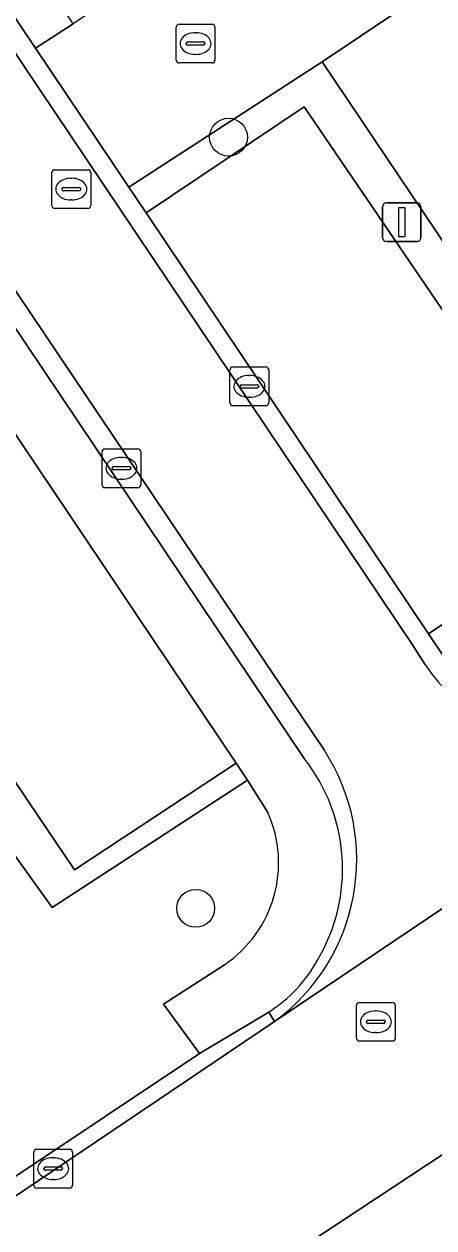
# Model space of a CAD drawing. Extents: x 158793 to 159888, y 384317 to 385256.
# Drawn here: x 159020.97 to 159031.55, y 384509.51 to 384540.6 of the extents above; entities that cross this region are included whole.
import ezdxf

# ---------------------------------------------------------------- set-up
doc = ezdxf.new("R2010")
doc.units = 0
for name, color, linetype in [('IMGEO_Boom', 7, 'Continuous'), ('IMGEO_Erf', 7, 'Continuous'), ('IMGEO_Groenvoorziening', 7, 'Continuous'), ('IMGEO_Haag', 7, 'Continuous'), ('IMGEO_Kolk', 7, 'Continuous'), ('IMGEO_Lichtmast', 7, 'Continuous'), ('IMGEO_Pand', 7, 'Continuous'), ('IMGEO_Parkeervlak_open', 7, 'Continuous'), ('IMGEO_Rijbaan_lokaal_open', 7, 'Continuous'), ('IMGEO_Rioolput', 7, 'Continuous'), ('IMGEO_Voetpad_open', 7, 'Continuous')]:
    doc.layers.add(name, color=color, linetype=linetype)

msp = doc.modelspace()

# ---------------------------------------------------------------- linework, layer by layer
at = {"layer": 'IMGEO_Boom'}
for centre in [(159026.251, 384537.676), (159025.404, 384517.766)]:
    msp.add_circle(centre, 0.489, dxfattribs=at)
at = {"layer": 'IMGEO_Erf'}
msp.add_lwpolyline([(159030.291, 384545.993), (159022.243, 384540.599), (159021.267, 384539.976), (159023.676, 384536.39), (159028.673, 384539.626), (159032.731, 384542.352)], close=True, dxfattribs=at)
at = {"layer": 'IMGEO_Groenvoorziening'}
for points in [[(159020.93, 384569.121), (159020.242, 384570.24), (159006.939, 384561.31), (159021.267, 384539.976), (159022.243, 384540.599), (159019.336, 384544.929), (159018.711, 384545.927), (159008.615, 384560.926), (159011.406, 384562.806), (159012.619, 384563.544)], [(159034.254, 384531.318), (159028.673, 384539.626), (159023.676, 384536.39), (159024.124, 384535.723), (159028.202, 384538.462), (159035.573, 384527.64), (159031.416, 384524.856), (159031.786, 384524.3), (159036.33, 384527.331), (159036.749, 384527.655)], [(159014.981, 384529.607), (159019.149, 384532.375), (159018.418, 384533.482), (159013.265, 384529.969), (159015.331, 384526.886), (159020.144, 384519.964), (159020.48, 384519.493), (159021.699, 384517.788), (159026.738, 384521.075), (159026.448, 384521.514), (159022.272, 384518.761), (159021.079, 384520.536)]]:
    msp.add_lwpolyline(points, close=True, dxfattribs=at)
for points in [[(159027.265, 384520.243), (159026.738, 384521.075), (159021.699, 384517.788), (159020.48, 384519.493), (158993.483, 384501.012), (158980.583, 384520.752), (158980.903, 384520.981), (158980.835, 384521.082), (158977.808, 384519.083), (158990.302, 384500.478)], [(159024.576, 384515.292), (159026.145, 384516.309)], [(159001.376, 384497.908), (159001.451, 384497.958), (159025.503, 384514.018), (159024.576, 384515.292)]]:
    msp.add_lwpolyline(points, dxfattribs=at)
msp.add_arc((159024.366, 384518.942), 3.178, 304.0472, 24.1698, dxfattribs=at)
at = {"layer": 'IMGEO_Haag'}
msp.add_lwpolyline([(159014.981, 384529.607), (159019.149, 384532.375), (159018.418, 384533.482), (159013.265, 384529.969), (159015.331, 384526.886), (159020.144, 384519.964), (159020.48, 384519.493), (159021.699, 384517.788), (159026.738, 384521.075), (159026.448, 384521.514), (159022.272, 384518.761), (159021.079, 384520.536)], close=True, dxfattribs=at)
at = {"layer": 'IMGEO_Kolk'}
for p, q in [((159024.899, 384539.668), (159024.899, 384540.52)), ((159024.974, 384540.594), (159025.826, 384540.594)), ((159025.9, 384540.52), (159025.9, 384539.668)), ((159025.158, 384540.088), (159025.158, 384540.1)), ((159025.201, 384540.137), (159025.599, 384540.137)), ((159025.387, 384540.374), (159025.412, 384540.374)), ((159025.642, 384540.1), (159025.642, 384540.088)), ((159025.596, 384540.051), (159025.198, 384540.051)), ((159025.41, 384539.814), (159025.385, 384539.814)), ((159025.826, 384539.594), (159024.974, 384539.594)), ((159026.364, 384531.743), (159027.216, 384531.743)), ((159026.289, 384530.817), (159026.289, 384531.669)), ((159026.777, 384531.523), (159026.802, 384531.523)), ((159027.29, 384531.669), (159027.29, 384530.817)), ((159026.548, 384531.237), (159026.548, 384531.249)), ((159026.986, 384531.2), (159026.588, 384531.2)), ((159026.591, 384531.286), (159026.989, 384531.286)), ((159027.032, 384531.249), (159027.032, 384531.237)), ((159026.8, 384530.963), (159026.775, 384530.963)), ((159027.216, 384530.743), (159026.364, 384530.743)), ((159022.986, 384528.701), (159022.986, 384529.553)), ((159023.061, 384529.627), (159023.913, 384529.627)), ((159023.987, 384529.553), (159023.987, 384528.701)), ((159023.474, 384529.407), (159023.499, 384529.407)), ((159023.245, 384529.121), (159023.245, 384529.133)), ((159023.683, 384529.084), (159023.285, 384529.084)), ((159023.288, 384529.17), (159023.686, 384529.17)), ((159023.729, 384529.133), (159023.729, 384529.121)), ((159023.913, 384528.627), (159023.061, 384528.627)), ((159023.497, 384528.847), (159023.472, 384528.847)), ((159021.298, 384511.545), (159022.15, 384511.545)), ((159021.223, 384510.619), (159021.223, 384511.471)), ((159021.711, 384511.325), (159021.736, 384511.325)), ((159022.224, 384511.471), (159022.224, 384510.619)), ((159021.482, 384511.039), (159021.482, 384511.051)), ((159021.92, 384511.002), (159021.522, 384511.002)), ((159021.525, 384511.088), (159021.923, 384511.088)), ((159021.966, 384511.051), (159021.966, 384511.039)), ((159022.15, 384510.545), (159021.298, 384510.545)), ((159021.734, 384510.765), (159021.709, 384510.765))]:
    msp.add_line(p, q, dxfattribs=at)
for points in [[(159024.899, 384539.668), (159024.899, 384540.52)], [(159024.974, 384540.594), (159025.826, 384540.594)], [(159025.9, 384540.52), (159025.9, 384539.668)], [(159025.826, 384539.594), (159024.974, 384539.594)], [(159026.364, 384531.743), (159027.216, 384531.743)], [(159026.289, 384530.817), (159026.289, 384531.669)], [(159027.29, 384531.669), (159027.29, 384530.817)], [(159027.216, 384530.743), (159026.364, 384530.743)], [(159022.986, 384528.701), (159022.986, 384529.553)], [(159023.061, 384529.627), (159023.913, 384529.627)], [(159023.987, 384529.553), (159023.987, 384528.701)], [(159023.913, 384528.627), (159023.061, 384528.627)], [(159021.298, 384511.545), (159022.15, 384511.545)], [(159021.223, 384510.619), (159021.223, 384511.471)], [(159022.224, 384511.471), (159022.224, 384510.619)], [(159022.15, 384510.545), (159021.298, 384510.545)]]:
    msp.add_lwpolyline(points, dxfattribs=at)
for centre, radius, start, end in [((159024.976, 384540.518), 0.0765, 91.552, 178.448), ((159024.976, 384540.518), 0.0765, 91.552, 178.448), ((159025.824, 384540.518), 0.0765, 1.552, 88.448), ((159025.824, 384540.518), 0.0765, 1.552, 88.448), ((159025.198, 384540.097), 0.0403, 85.8775, 175.7526), ((159025.195, 384540.087), 0.0366, 178.938, 274.7102), ((159025.599, 384540.094), 0.043, 264.8664, 352.4533), ((159025.603, 384540.099), 0.0386, 1.7309, 96.639), ((159024.976, 384539.67), 0.0765, 181.552, 268.448), ((159024.976, 384539.67), 0.0765, 181.552, 268.448), ((159025.824, 384539.67), 0.0765, 271.552, 358.448), ((159025.824, 384539.67), 0.0765, 271.552, 358.448), ((159026.366, 384531.667), 0.0765, 91.552, 178.448), ((159026.366, 384531.667), 0.0765, 91.552, 178.448), ((159027.214, 384531.667), 0.0765, 1.552, 88.448), ((159027.214, 384531.667), 0.0765, 1.552, 88.448), ((159026.588, 384531.246), 0.0403, 85.8775, 175.7526), ((159026.585, 384531.236), 0.0366, 178.938, 274.7102), ((159026.989, 384531.243), 0.043, 264.8664, 352.4533), ((159026.993, 384531.248), 0.0386, 1.7309, 96.639), ((159026.366, 384530.819), 0.0765, 181.552, 268.448), ((159026.366, 384530.819), 0.0765, 181.552, 268.448), ((159027.214, 384530.819), 0.0765, 271.552, 358.448), ((159027.214, 384530.819), 0.0765, 271.552, 358.448), ((159023.063, 384529.551), 0.0765, 91.552, 178.448), ((159023.063, 384529.551), 0.0765, 91.552, 178.448), ((159023.911, 384529.551), 0.0765, 1.552, 88.448), ((159023.911, 384529.551), 0.0765, 1.552, 88.448), ((159023.285, 384529.13), 0.0403, 85.8775, 175.7526), ((159023.282, 384529.12), 0.0366, 178.938, 274.7102), ((159023.686, 384529.127), 0.043, 264.8664, 352.4533), ((159023.69, 384529.132), 0.0386, 1.7309, 96.639), ((159023.063, 384528.703), 0.0765, 181.552, 268.448), ((159023.063, 384528.703), 0.0765, 181.552, 268.448), ((159023.911, 384528.703), 0.0765, 271.552, 358.448), ((159023.911, 384528.703), 0.0765, 271.552, 358.448), ((159021.3, 384511.469), 0.0765, 91.552, 178.448), ((159021.3, 384511.469), 0.0765, 91.552, 178.448), ((159022.148, 384511.469), 0.0765, 1.552, 88.448), ((159022.148, 384511.469), 0.0765, 1.552, 88.448), ((159021.522, 384511.048), 0.0403, 85.8775, 175.7526), ((159021.519, 384511.038), 0.0366, 178.938, 274.7102), ((159021.923, 384511.045), 0.043, 264.8664, 352.4533), ((159021.927, 384511.05), 0.0386, 1.7309, 96.639), ((159021.3, 384510.621), 0.0765, 181.552, 268.448), ((159021.3, 384510.621), 0.0765, 181.552, 268.448), ((159022.148, 384510.621), 0.0765, 271.552, 358.448), ((159022.148, 384510.621), 0.0765, 271.552, 358.448)]:
    msp.add_arc(centre, radius, start, end, dxfattribs=at)
for centre, major_axis, ratio, start_param, end_param in [((159025.386, 384540.094), (-0.387, 0.002), 0.722429, 4.712389, 7.853982), ((159025.411, 384540.094), (-0.39, 0.002), 0.717154, 1.570796, 4.712389), ((159026.776, 384531.243), (-0.387, 0.002), 0.722429, 4.712389, 7.853982), ((159026.801, 384531.243), (-0.39, 0.002), 0.717154, 1.570796, 4.712389), ((159023.473, 384529.127), (-0.387, 0.002), 0.722429, 4.712389, 7.853982), ((159023.498, 384529.127), (-0.39, 0.002), 0.717154, 1.570796, 4.712389), ((159021.71, 384511.045), (-0.387, 0.002), 0.722429, 4.712389, 7.853982), ((159021.735, 384511.045), (-0.39, 0.002), 0.717154, 1.570796, 4.712389)]:
    msp.add_ellipse(centre, major_axis=major_axis, ratio=ratio, start_param=start_param, end_param=end_param, dxfattribs=at)
at = {"layer": 'IMGEO_Lichtmast'}
for p, q in [((159030.229, 384535.082), (159030.229, 384535.882)), ((159030.229, 384535.882), (159030.229, 384535.082)), ((159030.329, 384535.982), (159031.119, 384535.982)), ((159031.119, 384535.982), (159030.329, 384535.982)), ((159031.219, 384535.882), (159031.219, 384535.082)), ((159031.219, 384535.082), (159031.219, 384535.882)), ((159031.119, 384534.982), (159030.329, 384534.982)), ((159030.329, 384534.982), (159031.119, 384534.982))]:
    msp.add_line(p, q, dxfattribs=at)
msp.add_lwpolyline([(159030.649, 384535.857), (159030.799, 384535.857), (159030.799, 384535.107), (159030.649, 384535.107), (159030.649, 384535.857)], dxfattribs=at)
for centre, start, end in [((159030.329, 384535.882), 90, 180), ((159030.329, 384535.882), 90, 180), ((159031.119, 384535.882), 0, 90), ((159031.119, 384535.882), 360, 90), ((159030.329, 384535.082), 180, 270), ((159030.329, 384535.082), 180, 270), ((159031.119, 384535.082), 270, 0), ((159031.119, 384535.082), 270, 0)]:
    msp.add_arc(centre, 0.1, start, end, dxfattribs=at)
at = {"layer": 'IMGEO_Pand'}
msp.add_lwpolyline([(159032.731, 384542.352), (159028.673, 384539.626), (159034.254, 384531.318), (159042.562, 384536.902), (159036.989, 384545.209)], close=True, dxfattribs=at)
at = {"layer": 'IMGEO_Parkeervlak_open'}
for points in [[(159031.416, 384524.856), (159035.573, 384527.64), (159028.202, 384538.462), (159024.124, 384535.723)], [(159019.149, 384532.375), (159014.981, 384529.607), (159021.079, 384520.536), (159022.272, 384518.761), (159026.448, 384521.514)]]:
    msp.add_lwpolyline(points, close=True, dxfattribs=at)
at = {"layer": 'IMGEO_Rijbaan_lokaal_open'}
for points in [[(159004.736, 384564.6), (159004.292, 384564.294), (158985.854, 384591.845), (158982.981, 384589.929), (158996.731, 384569.476), (158998.676, 384566.552), (159028.191, 384522.653), (159028.718, 384521.856)], [(159113.26, 384566.482), (159114.935, 384567.61), (159112.09, 384571.725), (159039.789, 384523.103), (159038.887, 384522.562), (159038.89, 384522.553), (159027.435, 384514.841), (159001.809, 384497.57), (159005.109, 384493.811), (159040.833, 384517.38), (159048.701, 384522.571), (159071.071, 384537.329)], [(158998.676, 384566.552), (158998.238, 384566.258), (158998.536, 384565.846), (159028.203, 384521.638)], [(159028.718, 384521.856), (159028.191, 384522.653), (158998.676, 384566.552)], [(159031.322, 384524.068), (159030.999, 384524.567), (159006.23, 384561.461), (159006.646, 384561.748), (159004.736, 384564.6)], [(159021.267, 384539.976), (159006.939, 384561.31), (159006.646, 384561.748), (159006.23, 384561.461), (159030.999, 384524.567), (159031.322, 384524.068)], [(159031.829, 384524.235), (159031.786, 384524.3), (159031.416, 384524.856), (159024.124, 384535.723), (159023.676, 384536.39), (159021.267, 384539.976)], [(159027.435, 384514.841), (159038.89, 384522.553), (159038.887, 384522.562)], [(159027.288, 384515.089), (159027.435, 384514.841)]]:
    msp.add_lwpolyline(points, dxfattribs=at)
msp.add_lwpolyline([(159027.435, 384514.841), (159027.288, 384515.089), (159025.503, 384514.018), (159001.451, 384497.958), (159001.809, 384497.57)], close=True, dxfattribs=at)
for centre, radius, start, end in [((159035.874, 384527.182), 5.515, 214.3713, 303.1108), ((159035.874, 384527.182), 5.515, 214.3713, 303.1108), ((159024.377, 384519.025), 5.183, 306.1641, 33.1069), ((159024.377, 384519.025), 5.183, 306.1641, 33.1069), ((159024.588, 384518.783), 4.607, 329.2375, 38.2944), ((159025.347, 384518.175), 3.646, 302.176, 331.3543)]:
    msp.add_arc(centre, radius, start, end, dxfattribs=at)
at = {"layer": 'IMGEO_Rioolput'}
for p, q in [((159021.692, 384535.91), (159021.692, 384536.762)), ((159021.767, 384536.836), (159022.619, 384536.836)), ((159022.693, 384536.762), (159022.693, 384535.91)), ((159021.951, 384536.33), (159021.951, 384536.342)), ((159021.994, 384536.379), (159022.392, 384536.379)), ((159022.18, 384536.616), (159022.205, 384536.616)), ((159022.435, 384536.342), (159022.435, 384536.33)), ((159022.389, 384536.293), (159021.991, 384536.293)), ((159022.203, 384536.056), (159022.178, 384536.056)), ((159022.619, 384535.836), (159021.767, 384535.836)), ((159029.555, 384514.41), (159029.555, 384515.262)), ((159029.63, 384515.336), (159030.482, 384515.336)), ((159030.556, 384515.262), (159030.556, 384514.41)), ((159030.043, 384515.116), (159030.068, 384515.116)), ((159029.814, 384514.83), (159029.814, 384514.842)), ((159030.252, 384514.793), (159029.854, 384514.793)), ((159029.857, 384514.879), (159030.255, 384514.879)), ((159030.298, 384514.842), (159030.298, 384514.83)), ((159030.482, 384514.336), (159029.63, 384514.336)), ((159030.066, 384514.556), (159030.041, 384514.556))]:
    msp.add_line(p, q, dxfattribs=at)
for points in [[(159021.692, 384535.91), (159021.692, 384536.762)], [(159021.767, 384536.836), (159022.619, 384536.836)], [(159022.693, 384536.762), (159022.693, 384535.91)], [(159022.619, 384535.836), (159021.767, 384535.836)], [(159029.555, 384514.41), (159029.555, 384515.262)], [(159029.63, 384515.336), (159030.482, 384515.336)], [(159030.556, 384515.262), (159030.556, 384514.41)], [(159030.482, 384514.336), (159029.63, 384514.336)]]:
    msp.add_lwpolyline(points, dxfattribs=at)
for centre, radius, start, end in [((159021.769, 384536.76), 0.0765, 91.552, 178.448), ((159021.769, 384536.76), 0.0765, 91.552, 178.448), ((159022.617, 384536.76), 0.0765, 1.552, 88.448), ((159022.617, 384536.76), 0.0765, 1.552, 88.448), ((159021.991, 384536.339), 0.0403, 85.8775, 175.7526), ((159022.396, 384536.341), 0.0386, 1.7309, 96.639), ((159021.988, 384536.329), 0.0366, 178.938, 274.7102), ((159022.392, 384536.336), 0.043, 264.8664, 352.4533), ((159021.769, 384535.912), 0.0765, 181.552, 268.448), ((159021.769, 384535.912), 0.0765, 181.552, 268.448), ((159022.617, 384535.912), 0.0765, 271.552, 358.448), ((159022.617, 384535.912), 0.0765, 271.552, 358.448), ((159029.632, 384515.26), 0.0765, 91.552, 178.448), ((159029.632, 384515.26), 0.0765, 91.552, 178.448), ((159030.48, 384515.26), 0.0765, 1.552, 88.448), ((159030.48, 384515.26), 0.0765, 1.552, 88.448), ((159029.854, 384514.839), 0.0403, 85.8775, 175.7526), ((159029.851, 384514.829), 0.0366, 178.938, 274.7102), ((159030.255, 384514.836), 0.043, 264.8664, 352.4533), ((159030.259, 384514.841), 0.0386, 1.7309, 96.639), ((159029.632, 384514.412), 0.0765, 181.552, 268.448), ((159029.632, 384514.412), 0.0765, 181.552, 268.448), ((159030.48, 384514.412), 0.0765, 271.552, 358.448), ((159030.48, 384514.412), 0.0765, 271.552, 358.448)]:
    msp.add_arc(centre, radius, start, end, dxfattribs=at)
for centre, major_axis, ratio, start_param, end_param in [((159022.179, 384536.336), (-0.387, 0.002), 0.722429, 4.712389, 7.853982), ((159022.204, 384536.336), (-0.39, 0.002), 0.717154, 1.570796, 4.712389), ((159030.042, 384514.836), (-0.387, 0.002), 0.722429, 4.712389, 7.853982), ((159030.067, 384514.836), (-0.39, 0.002), 0.717154, 1.570796, 4.712389)]:
    msp.add_ellipse(centre, major_axis=major_axis, ratio=ratio, start_param=start_param, end_param=end_param, dxfattribs=at)
at = {"layer": 'IMGEO_Voetpad_open'}
for points in [[(159028.203, 384521.638), (158998.536, 384565.846), (158966.547, 384544.403), (158966.333, 384544.252)], [(158973.987, 384547.507), (158975.366, 384548.427), (158979.659, 384551.322), (158980.989, 384552.215), (158984.625, 384554.656), (158997.072, 384563.015), (158998.83, 384562.645), (159003.519, 384555.661), (159004.193, 384554.658), (159005.38, 384552.89), (159006.93, 384550.581), (159012.49, 384542.3), (159014.042, 384539.989), (159015.145, 384538.346), (159015.173, 384538.304), (159018.418, 384533.482), (159019.149, 384532.375), (159026.448, 384521.514), (159026.738, 384521.075), (159027.265, 384520.243)], [(159071.071, 384537.329), (159048.701, 384522.571), (159040.833, 384517.38), (159005.109, 384493.811)], [(159026.145, 384516.309), (159024.576, 384515.292), (159025.503, 384514.018), (159027.288, 384515.089)]]:
    msp.add_lwpolyline(points, dxfattribs=at)
for centre, radius, start, end in [((159024.588, 384518.783), 4.607, 329.2375, 38.2944), ((159024.366, 384518.942), 3.178, 304.0472, 24.1698), ((159025.347, 384518.175), 3.646, 302.176, 331.3543)]:
    msp.add_arc(centre, radius, start, end, dxfattribs=at)

doc.saveas('drawing.dxf')
